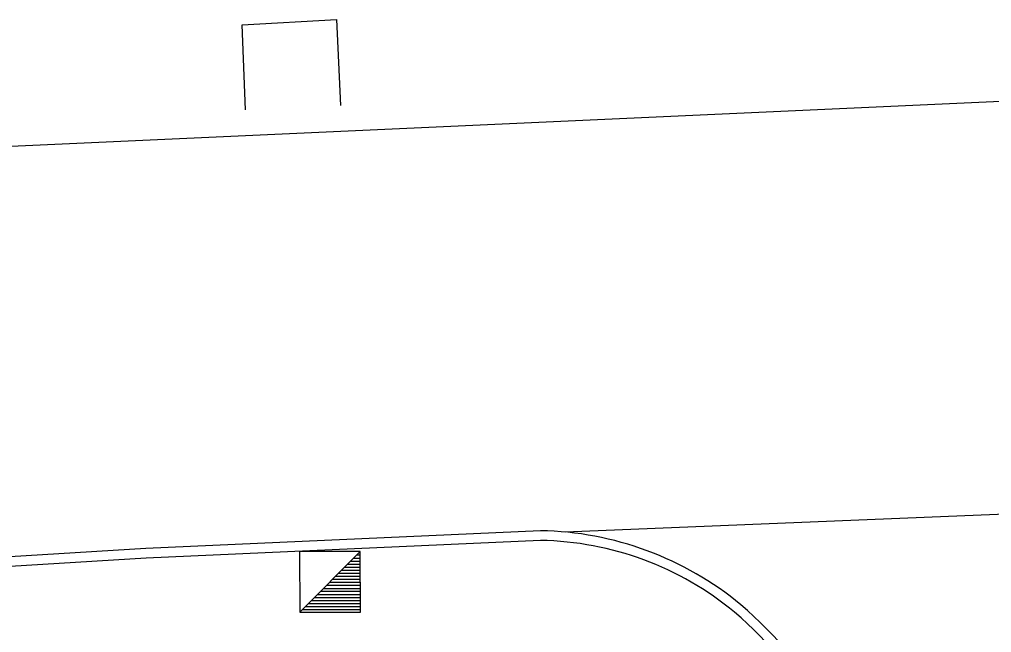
# Model space of a CAD drawing. Extents: x 2145380 to 2157287, y 139568 to 149130.
# Drawn here: x 2146054.3 to 2146114.3, y 142917.6 to 142955.5 of the extents above; entities that cross this region are included whole.
import ezdxf

# ---------------------------------------------------------------- set-up
doc = ezdxf.new("R2010")
doc.units = 0
for name, color, linetype in [('PR_PREVIOUSLY CONSTRUCTED', 7, 'Continuous'), ('TOPO_Asphalt', 7, 'Continuous'), ('TOPO_Concrete', 7, 'Continuous'), ('TOPO_Curb Back', 7, 'Continuous'), ('TOPO_Misc', 7, 'Continuous')]:
    doc.layers.add(name, color=color, linetype=linetype)

msp = doc.modelspace()

# ---------------------------------------------------------------- linework, layer by layer
at = {"layer": 'PR_PREVIOUSLY CONSTRUCTED'}
msp.add_lwpolyline([(2146174.55, 142952.393), (2146122.587, 142950.746), (2146049.722, 142947.434), (2146006.92, 142944.486), (2145989.201, 142944.883), (2145857.811, 142935.196), (2145856.855, 142948.161)], dxfattribs=at)
at = {"layer": 'TOPO_Asphalt'}
msp.add_line((2146162.807, 142926.896), (2146088.048, 142923.821), dxfattribs=at)
at = {"layer": 'TOPO_Concrete'}
msp.add_lwpolyline([(2146068.293, 142949.88), (2146068.085, 142955.116), (2146073.907, 142955.453), (2146074.148, 142950.146)], dxfattribs=at)
at = {"layer": 'TOPO_Curb Back'}
for points in [[(2146086.496, 142923.907), (2146062.136, 142922.806), (2146006.059, 142919.375), (2145953.327, 142915.85), (2145891.262, 142911.017)], [(2146086.505, 142923.307), (2146062.168, 142922.207), (2146006.098, 142918.776), (2145953.371, 142915.252), (2145891.257, 142910.414)]]:
    msp.add_lwpolyline(points, dxfattribs=at)
for centre, radius, start, end in [((2146086.168, 142904.014), 19.896, 50.34571, 89.05402), ((2146086.168, 142904.014), 19.296, 50.36234, 88.99947), ((2146081.553, 142899.224), 26.534, 12.26066, 49.27389), ((2146081.553, 142899.224), 25.934, 12.26363, 49.26147)]:
    msp.add_arc(centre, radius, start, end, dxfattribs=at)
at = {"layer": 'TOPO_Misc'}
for p, q in [((2146071.639, 142918.88), (2146075.375, 142922.63)), ((2146075.344, 142922.592), (2146075.375, 142922.592)), ((2146074.789, 142922.036), (2146075.375, 142922.036)), ((2146074.973, 142922.22), (2146075.375, 142922.22)), ((2146075.164, 142922.411), (2146075.375, 142922.411)), ((2146074.225, 142921.473), (2146075.375, 142921.473)), ((2146074.407, 142921.655), (2146075.375, 142921.655)), ((2146074.598, 142921.845), (2146075.375, 142921.845)), ((2146073.66, 142920.908), (2146075.375, 142920.908)), ((2146073.85, 142921.098), (2146075.375, 142921.098)), ((2146074.035, 142921.283), (2146075.375, 142921.283)), ((2146072.923, 142920.17), (2146075.382, 142920.17)), ((2146073.104, 142920.351), (2146075.375, 142920.351)), ((2146073.294, 142920.542), (2146075.375, 142920.542)), ((2146073.479, 142920.726), (2146075.375, 142920.726)), ((2146072.357, 142919.605), (2146075.382, 142919.605)), ((2146072.541, 142919.789), (2146075.382, 142919.789)), ((2146072.732, 142919.98), (2146075.382, 142919.98)), ((2146071.794, 142919.042), (2146075.382, 142919.042)), ((2146071.985, 142919.233), (2146075.382, 142919.233)), ((2146072.166, 142919.414), (2146075.382, 142919.414))]:
    msp.add_line(p, q, dxfattribs=at)
msp.add_lwpolyline([(2146075.382, 142918.886), (2146075.375, 142922.63), (2146071.632, 142922.623), (2146071.639, 142918.88), (2146075.382, 142918.886)], dxfattribs=at)

doc.saveas('drawing.dxf')
